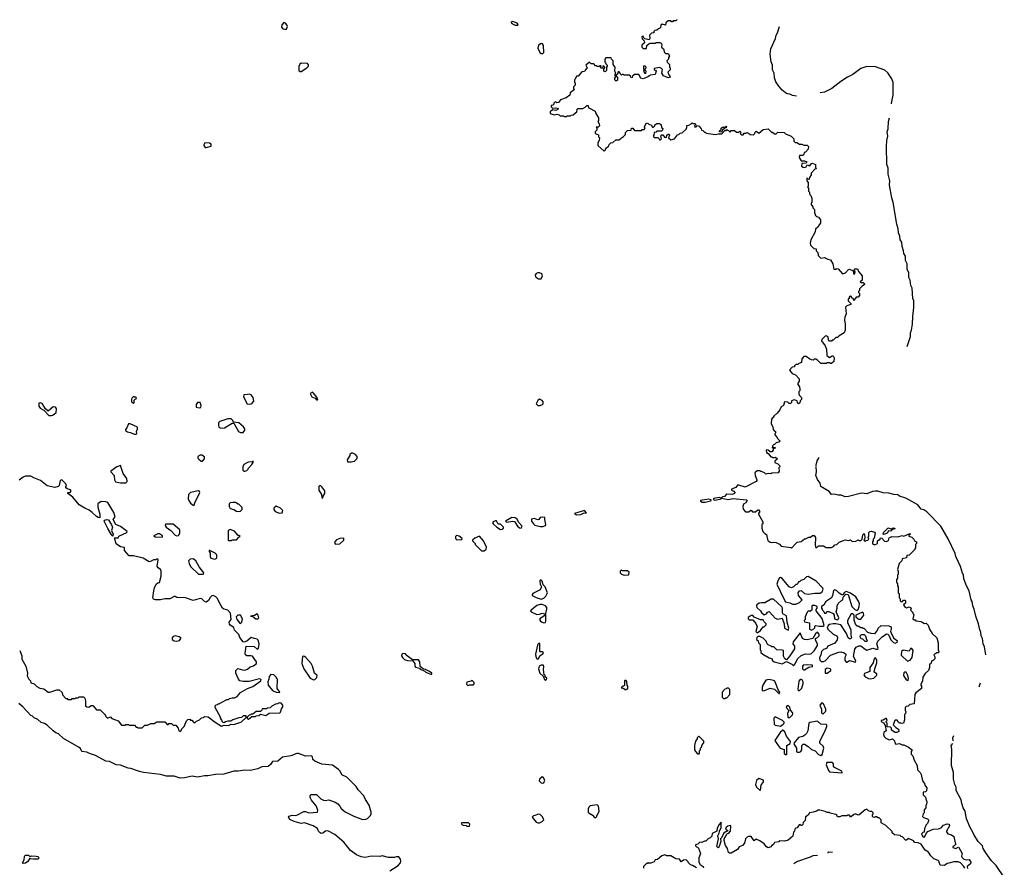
# Model space of a CAD drawing. Extents: x 2472589 to 2662339, y 701009 to 849030.
# Tile 303 of 406: x 2573966 to 2585368, y 785585 to 795403. Entities that reach past the tile are written whole.
import ezdxf

# ---------------------------------------------------------------- set-up
doc = ezdxf.new("R2010")
doc.units = 0

msp = doc.modelspace()

# ---------------------------------------------------------------- linework, layer by layer
at = {"layer": '0CON05XD'}
for points in [[(2577035, 795292), (2577055, 795293), (2577066, 795325), (2577060, 795345), (2577045, 795363), (2577025, 795370), (2577000, 795345), (2576998, 795315), (2577015, 795299), (2577035, 795292)], [(2579705, 795338), (2579735, 795340), (2579738, 795345), (2579725, 795362), (2579695, 795376), (2579675, 795383), (2579652, 795375), (2579665, 795358), (2579705, 795338)], [(2581580, 795405), (2581565, 795390), (2581535, 795390), (2581525, 795380), (2581515, 795380), (2581505, 795390), (2581475, 795390), (2581450, 795365), (2581445, 795340), (2581405, 795350), (2581392, 795338), (2581387, 795313), (2581375, 795300), (2581362, 795298), (2581345, 795280), (2581322, 795278), (2581310, 795265), (2581308, 795252), (2581282, 795248), (2581260, 795225), (2581262, 795185), (2581255, 795170), (2581205, 795180), (2581192, 795192), (2581188, 795208), (2581175, 795210), (2581170, 795205), (2581173, 795183), (2581198, 795158), (2581200, 795135), (2581172, 795108), (2581170, 795085), (2581185, 795070), (2581225, 795070), (2581230, 795105), (2581250, 795125), (2581268, 795132), (2581325, 795130), (2581335, 795138), (2581378, 795138), (2581395, 795130), (2581402, 795115), (2581398, 795085), (2581422, 795065), (2581433, 795023), (2581445, 795010), (2581475, 795010), (2581490, 794985), (2581480, 794965), (2581480, 794945), (2581460, 794925), (2581462, 794912), (2581490, 794885), (2581490, 794855), (2581500, 794845), (2581498, 794822), (2581472, 794795), (2581483, 794763), (2581500, 794745), (2581490, 794735), (2581475, 794730), (2581422, 794752), (2581402, 794785), (2581410, 794825), (2581398, 794838), (2581375, 794848), (2581312, 794838), (2581312, 794822), (2581328, 794818), (2581338, 794805), (2581325, 794770), (2581265, 794760), (2581255, 794750), (2581245, 794750), (2581238, 794742), (2581185, 794718), (2581160, 794725), (2581135, 794768), (2581085, 794770), (2581062, 794748), (2581058, 794732), (2581045, 794730), (2581038, 794748), (2581025, 794760), (2580965, 794760), (2580955, 794770), (2580945, 794770), (2580935, 794760), (2580922, 794772), (2580920, 794785), (2580908, 794798), (2580895, 794800), (2580888, 794772), (2580870, 794755), (2580890, 794735), (2580887, 794703), (2580875, 794692), (2580858, 794705), (2580858, 794725), (2580870, 794745), (2580860, 794755), (2580860, 794775), (2580870, 794785), (2580858, 794808), (2580860, 794855), (2580840, 794885), (2580840, 794925), (2580820, 794945), (2580815, 794960), (2580755, 794960), (2580740, 794945), (2580740, 794915), (2580750, 794905), (2580752, 794892), (2580770, 794875), (2580770, 794865), (2580760, 794855), (2580760, 794815), (2580745, 794800), (2580730, 794805), (2580730, 794835), (2580740, 794845), (2580740, 794855), (2580728, 794868), (2580720, 794865), (2580718, 794842), (2580695, 794840), (2580690, 794855), (2580698, 794868), (2580685, 794870), (2580675, 794860), (2580655, 794860), (2580645, 794870), (2580635, 794870), (2580615, 794890), (2580585, 794890), (2580565, 794910), (2580523, 794877), (2580538, 794845), (2580515, 794820), (2580508, 794802), (2580475, 794800), (2580435, 794750), (2580412, 794748), (2580400, 794715), (2580390, 794705), (2580390, 794685), (2580400, 794665), (2580400, 794645), (2580380, 794625), (2580380, 794605), (2580390, 794595), (2580340, 794555), (2580335, 794530), (2580295, 794498), (2580230, 794475), (2580205, 794442), (2580185, 794440), (2580178, 794448), (2580165, 794450), (2580152, 794438), (2580150, 794425), (2580138, 794412), (2580122, 794408), (2580120, 794395), (2580135, 794380), (2580175, 794384), (2580200, 794375), (2580200, 794365), (2580175, 794352), (2580135, 794360), (2580110, 794335), (2580110, 794315), (2580122, 794312), (2580155, 794302), (2580185, 794310), (2580215, 794300), (2580225, 794290), (2580265, 794290), (2580275, 794280), (2580297, 794283), (2580305, 794290), (2580345, 794290), (2580353, 794297), (2580375, 794300), (2580405, 794330), (2580418, 794332), (2580420, 794365), (2580430, 794375), (2580487, 794373), (2580515, 794390), (2580532, 794408), (2580548, 794408), (2580552, 794382), (2580565, 794380), (2580630, 794345), (2580633, 794323), (2580670, 794265), (2580670, 794235), (2580662, 794225), (2580677, 794197), (2580680, 794175), (2580665, 794160), (2580642, 794158), (2580650, 794145), (2580650, 794125), (2580630, 794105), (2580630, 794085), (2580668, 794068), (2580670, 794045), (2580680, 794035), (2580677, 794003), (2580660, 793975), (2580660, 793945), (2580735, 793882), (2580750, 793895), (2580750, 793905), (2580762, 793918), (2580788, 793942), (2580792, 793958), (2580812, 793978), (2580835, 793980), (2580868, 794012), (2580905, 794010), (2580925, 794022), (2580934, 794036), (2580959, 794051), (2580980, 794075), (2580980, 794095), (2580992, 794108), (2581005, 794118), (2581048, 794122), (2581052, 794148), (2581068, 794148), (2581085, 794120), (2581165, 794120), (2581175, 794130), (2581198, 794132), (2581210, 794145), (2581200, 794155), (2581200, 794165), (2581225, 794208), (2581245, 794202), (2581255, 794190), (2581280, 794185), (2581295, 794160), (2581305, 794160), (2581320, 794175), (2581320, 794185), (2581345, 794200), (2581375, 794200), (2581385, 794190), (2581395, 794190), (2581400, 794155), (2581412, 794142), (2581410, 794125), (2581397, 794113), (2581345, 794110), (2581335, 794100), (2581312, 794098), (2581310, 794065), (2581300, 794055), (2581315, 794040), (2581357, 794037), (2581370, 794025), (2581375, 794010), (2581385, 794010), (2581400, 794025), (2581392, 794055), (2581402, 794068), (2581415, 794070), (2581432, 794042), (2581455, 794040), (2581460, 794065), (2581475, 794078), (2581486, 794076), (2581490, 794065), (2581480, 794035), (2581505, 794010), (2581547, 794023), (2581585, 794070), (2581600, 794075), (2581615, 794090), (2581637, 794093), (2581682, 794135), (2581692, 794155), (2581692, 794178), (2581715, 794180), (2581742, 794198)], [(2582961, 794517), (2582915, 794524), (2582885, 794541), (2582854, 794544), (2582835, 794555), (2582795, 794588), (2582755, 794634), (2582723, 794685), (2582705, 794730), (2582701, 794785), (2582684, 794824), (2582682, 794875), (2582668, 794915), (2582658, 795005), (2582664, 795065), (2582717, 795185), (2582726, 795225), (2582740, 795250), (2582765, 795325)], [(2580025, 795010), (2580034, 795025), (2580031, 795105), (2580022, 795122), (2580005, 795126), (2579973, 795107), (2579968, 795075), (2579991, 795025), (2580005, 795011), (2580025, 795010)], [(2577213, 794803), (2577225, 794803), (2577290, 794845), (2577310, 794865), (2577312, 794882), (2577300, 794895), (2577225, 794898), (2577212, 794888), (2577198, 794862), (2577198, 794815), (2577213, 794803)], [(2581215, 794780), (2581220, 794805), (2581210, 794815), (2581210, 794835), (2581220, 794845), (2581220, 794855), (2581205, 794870), (2581190, 794865), (2581190, 794835), (2581200, 794825), (2581190, 794815), (2581200, 794785), (2581215, 794780)], [(2584063, 794427), (2584064, 794455), (2584082, 794528), (2584081, 794675), (2584067, 794717), (2584018, 794788), (2583985, 794817), (2583877, 794857), (2583775, 794862), (2583705, 794839), (2583615, 794767), (2583551, 794739), (2583475, 794689), (2583369, 794605), (2583285, 794564), (2583237, 794554)], [(2584241, 791619), (2584281, 791735), (2584282, 791775), (2584294, 791805), (2584306, 791875), (2584308, 791965), (2584321, 792069), (2584321, 792145), (2584309, 792175), (2584300, 792295), (2584286, 792325), (2584276, 792386), (2584263, 792415), (2584261, 792471), (2584244, 792515), (2584241, 792575), (2584222, 792615), (2584222, 792665), (2584204, 792695), (2584201, 792725), (2584185, 792775), (2584181, 792825), (2584163, 792855), (2584159, 792895), (2584144, 792934), (2584140, 792980), (2584124, 793035), (2584081, 793285), (2584065, 793339), (2584039, 793485), (2584042, 793535), (2584024, 793615), (2584022, 793685), (2584006, 793725), (2584002, 793935), (2584007, 794003), (2584018, 794055), (2584013, 794105), (2584022, 794138), (2584026, 794225), (2584037, 794266)], [(2581742, 794198), (2581755, 794208), (2581765, 794200), (2581785, 794200), (2581790, 794195), (2581790, 794185), (2581780, 794175), (2581785, 794160), (2581798, 794162), (2581812, 794178), (2581835, 794168), (2581858, 794138), (2581862, 794122), (2581875, 794120), (2581895, 794100), (2581905, 794100), (2581915, 794090), (2582025, 794072), (2582055, 794080), (2582095, 794080), (2582132, 794118), (2582145, 794120), (2582155, 794130), (2582162, 794122), (2582175, 794120), (2582195, 794100), (2582205, 794120), (2582245, 794120), (2582265, 794100), (2582295, 794100), (2582305, 794110), (2582320, 794095), (2582310, 794085), (2582325, 794070), (2582345, 794070), (2582355, 794090), (2582375, 794090), (2582385, 794098), (2582405, 794090), (2582423, 794073), (2582465, 794070), (2582477, 794083), (2582481, 794099), (2582495, 794110), (2582525, 794090), (2582575, 794130), (2582635, 794138), (2582672, 794102), (2582685, 794100), (2582705, 794080), (2582725, 794080), (2582745, 794100), (2582817, 794097), (2582835, 794080), (2582900, 794055), (2582930, 794025), (2582930, 793995), (2582945, 793980), (2582965, 793980), (2582995, 793960), (2583025, 793960), (2583045, 793950), (2583085, 793950), (2583100, 793935), (2583098, 793902), (2583065, 793870), (2583050, 793865), (2583047, 793843), (2583035, 793830), (2582995, 793830), (2582992, 793805), (2583015, 793770), (2583055, 793770), (2583080, 793755), (2583075, 793740), (2583022, 793738), (2583020, 793705), (2583040, 793695), (2583055, 793692), (2583075, 793700), (2583085, 793720), (2583115, 793710), (2583134, 793736), (2583145, 793740), (2583180, 793725), (2583180, 793695), (2583188, 793675), (2583175, 793670), (2583133, 793627), (2583132, 793608), (2583110, 793575), (2583108, 793552), (2583082, 793568), (2583080, 793535), (2583098, 793518), (2583098, 793472), (2583090, 793465), (2583100, 793455), (2583100, 793415), (2583110, 793405), (2583113, 793383), (2583127, 793367), (2583140, 793335), (2583140, 793285), (2583133, 793277), (2583133, 793263), (2583150, 793235), (2583150, 793225), (2583170, 793205), (2583168, 793168), (2583180, 793135), (2583193, 793123), (2583218, 793115), (2583238, 793085), (2583238, 793045), (2583222, 793025), (2583209, 793001), (2583183, 792977), (2583178, 792945), (2583128, 792852), (2583118, 792815), (2583123, 792793), (2583147, 792767), (2583163, 792753), (2583188, 792748), (2583190, 792725), (2583210, 792705), (2583212, 792672), (2583245, 792640), (2583285, 792648), (2583325, 792628), (2583355, 792622), (2583382, 792575), (2583392, 792512), (2583415, 792510), (2583425, 792520), (2583445, 792518), (2583495, 792460), (2583528, 792472), (2583565, 792510), (2583575, 792512), (2583608, 792498), (2583620, 792485), (2583620, 792460), (2583635, 792460), (2583640, 792485), (2583630, 792495), (2583632, 792518), (2583668, 792518), (2583680, 792485), (2583720, 792435), (2583720, 792385), (2583700, 792365), (2583705, 792360), (2583735, 792360), (2583750, 792345), (2583750, 792335), (2583722, 792318), (2583690, 792285), (2583690, 792265), (2583680, 792255), (2583680, 792245), (2583692, 792232), (2583692, 792208), (2583675, 792190), (2583652, 792188), (2583625, 792150), (2583620, 792165), (2583600, 792185), (2583598, 792198), (2583585, 792200), (2583572, 792188), (2583570, 792175), (2583560, 792165), (2583560, 792145), (2583590, 792115), (2583590, 792105), (2583545, 792090), (2583530, 792075), (2583537, 791997), (2583521, 791959), (2583516, 791925), (2583526, 791875), (2583526, 791805), (2583513, 791777), (2583455, 791740), (2583435, 791720), (2583415, 791720), (2583385, 791690), (2583375, 791690), (2583365, 791680), (2583345, 791680), (2583333, 791693), (2583328, 791728), (2583305, 791740), (2583292, 791738), (2583253, 791697), (2583252, 791685), (2583292, 791625), (2583307, 791585), (2583312, 791512), (2583345, 791492), (2583375, 791510), (2583385, 791508), (2583398, 791485), (2583392, 791445), (2583365, 791420), (2583355, 791420), (2583345, 791430), (2583315, 791430), (2583305, 791420), (2583245, 791422), (2583205, 791460), (2583185, 791470), (2583165, 791470), (2583155, 791460), (2583135, 791462), (2583115, 791470), (2583075, 791502), (2583045, 791500), (2583024, 791476), (2583018, 791432), (2582988, 791422), (2582975, 791410), (2582952, 791408), (2582940, 791395), (2582938, 791382), (2582912, 791378), (2582880, 791345), (2582912, 791305), (2582949, 791289), (2582992, 791242), (2582992, 791218), (2582972, 791185), (2582995, 791150), (2583000, 791125), (2582998, 791105), (2582988, 791092), (2582988, 791068), (2582995, 791050), (2583020, 791025), (2583020, 791005), (2583002, 790988), (2582998, 790965), (2582985, 790952), (2582972, 790965), (2582968, 790988), (2582935, 790998), (2582902, 790988), (2582902, 790968), (2582892, 790958), (2582878, 790958), (2582862, 790972), (2582823, 790977), (2582810, 790935), (2582785, 790920), (2582770, 790885), (2582736, 790844), (2582702, 790815), (2582673, 790775), (2582668, 790725), (2582688, 790685), (2582690, 790655), (2582702, 790642), (2582720, 790635), (2582720, 790615), (2582710, 790605), (2582710, 790595), (2582738, 790565), (2582742, 790552), (2582770, 790525), (2582765, 790512), (2582725, 790500), (2582708, 790482), (2582695, 790480), (2582682, 790468), (2582680, 790445), (2582685, 790440), (2582695, 790450), (2582720, 790445), (2582702, 790438), (2582692, 790428), (2582692, 790415), (2582675, 790398), (2582658, 790398), (2582635, 790418), (2582615, 790420), (2582610, 790415), (2582615, 790390), (2582635, 790380), (2582665, 790340), (2582675, 790340), (2582685, 790330), (2582705, 790330), (2582717, 790337), (2582740, 790315), (2582712, 790288), (2582710, 790275), (2582745, 790260), (2582765, 790240), (2582770, 790225), (2582758, 790212), (2582760, 790175), (2582750, 790155), (2582675, 790150), (2582665, 790142), (2582635, 790148), (2582605, 790140), (2582590, 790155), (2582565, 790167), (2582548, 790168), (2582535, 790178), (2582505, 790178), (2582480, 790155), (2582482, 790125), (2582503, 790075), (2582503, 790065), (2582493, 790055), (2582365, 789990), (2582295, 790012), (2582278, 790012), (2582260, 789985), (2582210, 789965), (2582210, 789955), (2582235, 789942), (2582248, 789925), (2582243, 789915), (2582215, 789902), (2582152, 789908), (2582128, 789882), (2582104, 789876), (2582090, 789860), (2582175, 789846), (2582225, 789858), (2582382, 789842), (2582390, 789835), (2582373, 789807), (2582348, 789792), (2582340, 789765), (2582343, 789733), (2582371, 789701), (2582407, 789703), (2582435, 789720), (2582453, 789703), (2582485, 789702), (2582513, 789727), (2582520, 789725), (2582538, 789705), (2582520, 789685), (2582520, 789675), (2582572, 789585), (2582570, 789565), (2582560, 789555), (2582560, 789515), (2582570, 789475), (2582595, 789450), (2582615, 789440), (2582624, 789384), (2582635, 789367), (2582655, 789353), (2582675, 789348), (2582695, 789352), (2582725, 789348), (2582765, 789328), (2582783, 789303), (2582895, 789290), (2582905, 789280), (2582953, 789337), (2582968, 789352), (2583015, 789360), (2583055, 789388), (2583065, 789388), (2583105, 789410), (2583125, 789410), (2583145, 789428), (2583165, 789430), (2583182, 789405), (2583178, 789315), (2583185, 789290), (2583195, 789288), (2583215, 789308), (2583275, 789310), (2583305, 789290), (2583365, 789288), (2583389, 789301), (2583405, 789320), (2583430, 789325), (2583455, 789350), (2583505, 789372), (2583525, 789377), (2583565, 789372), (2583585, 789380), (2583605, 789360), (2583647, 789363), (2583675, 789380), (2583685, 789370), (2583705, 789372), (2583720, 789385), (2583730, 789435), (2583745, 789450), (2583750, 789445), (2583752, 789405), (2583750, 789385), (2583740, 789375), (2583755, 789360), (2583768, 789372), (2583787, 789373), (2583800, 789385), (2583792, 789405), (2583800, 789425), (2583798, 789462), (2583810, 789475), (2583825, 789478), (2583865, 789468), (2583872, 789455), (2583862, 789398), (2583850, 789385), (2583850, 789365), (2583840, 789355), (2583842, 789332), (2583865, 789320), (2583900, 789335), (2583900, 789365), (2583915, 789380), (2583925, 789380), (2583935, 789400), (2583948, 789398), (2583982, 789362), (2584005, 789358), (2584025, 789370), (2584035, 789400), (2584064, 789416), (2584135, 789412), (2584185, 789428), (2584205, 789422), (2584275, 789450), (2584280, 789445), (2584262, 789428), (2584262, 789422), (2584295, 789410), (2584320, 789385), (2584332, 789362), (2584350, 789355), (2584350, 789335), (2584340, 789325), (2584340, 789285), (2584330, 789275), (2584328, 789262), (2584265, 789200), (2584240, 789195), (2584235, 789170), (2584185, 789160), (2584180, 789135), (2584150, 789105), (2584130, 789035), (2584138, 789015), (2584138, 788985), (2584130, 788965), (2584130, 788935), (2584120, 788915), (2584120, 788885)], [(2582095, 794100), (2582070, 794105), (2582070, 794115), (2582088, 794132), (2582090, 794145), (2582105, 794160), (2582135, 794160), (2582145, 794170), (2582150, 794165), (2582148, 794152), (2582132, 794148), (2582102, 794118), (2582095, 794100)], [(2576125, 793923), (2576185, 793940), (2576185, 793960), (2576163, 793973), (2576110, 793975), (2576098, 793955), (2576100, 793945), (2576114, 793924), (2576125, 793923)], [(2580005, 792402), (2580019, 792435), (2580011, 792461), (2579985, 792472), (2579965, 792471), (2579948, 792462), (2579937, 792445), (2579940, 792425), (2579975, 792403), (2580005, 792402)], [(2575285, 790960), (2575290, 790965), (2575290, 790995), (2575302, 791008), (2575320, 791015), (2575315, 791030), (2575295, 791030), (2575285, 791040), (2575265, 791020), (2575260, 791005), (2575260, 790975), (2575285, 790960)], [(2576625, 790950), (2576645, 790953), (2576659, 790961), (2576678, 790985), (2576668, 791025), (2576645, 791058), (2576625, 791067), (2576605, 791060), (2576561, 791059), (2576558, 791035), (2576602, 790955), (2576625, 790950)], [(2577415, 791000), (2577420, 791005), (2577410, 791015), (2577410, 791025), (2577369, 791079), (2577355, 791088), (2577330, 791075), (2577350, 791035), (2577388, 791018), (2577405, 791000), (2577415, 791000)], [(2574335, 790818), (2574345, 790822), (2574365, 790832), (2574388, 790855), (2574392, 790892), (2574390, 790905), (2574380, 790915), (2574355, 790920), (2574295, 790870), (2574267, 790897), (2574225, 790958), (2574203, 790967), (2574188, 790962), (2574188, 790925), (2574204, 790904), (2574245, 790880), (2574305, 790820), (2574335, 790818)], [(2576045, 790908), (2576065, 790910), (2576068, 790935), (2576055, 790970), (2576025, 790970), (2576008, 790945), (2576010, 790915), (2576045, 790908)], [(2579995, 790934), (2580020, 790945), (2580026, 790955), (2580026, 790976), (2580015, 790993), (2579985, 791008), (2579965, 790992), (2579948, 790955), (2579966, 790936), (2579995, 790934)], [(2575315, 790602), (2575322, 790608), (2575320, 790635), (2575332, 790665), (2575330, 790685), (2575245, 790722), (2575225, 790720), (2575208, 790675), (2575190, 790655), (2575190, 790645), (2575215, 790628), (2575245, 790623), (2575295, 790603), (2575315, 790602)], [(2576555, 790622), (2576573, 790647), (2576572, 790665), (2576559, 790689), (2576502, 790732), (2576442, 790742), (2576435, 790760), (2576415, 790780), (2576375, 790778), (2576283, 790747), (2576268, 790732), (2576267, 790705), (2576273, 790685), (2576295, 790670), (2576336, 790674), (2576425, 790730), (2576445, 790730), (2576500, 790635), (2576525, 790622), (2576555, 790622)], [(2576068, 790288), (2576085, 790290), (2576108, 790315), (2576105, 790340), (2576075, 790360), (2576055, 790360), (2576030, 790345), (2576030, 790325), (2576041, 790311), (2576068, 790288)], [(2577762, 790282), (2577805, 790282), (2577845, 790290), (2577872, 790315), (2577876, 790334), (2577855, 790367), (2577825, 790382), (2577808, 790382), (2577790, 790365), (2577790, 790355), (2577760, 790305), (2577762, 790282)], [(2575135, 790038), (2575195, 790040), (2575210, 790055), (2575207, 790087), (2575166, 790146), (2575135, 790240), (2575090, 790225), (2575020, 790175), (2575020, 790165), (2575060, 790125), (2575064, 790074), (2575075, 790050), (2575135, 790038)], [(2576562, 790172), (2576575, 790172), (2576595, 790180), (2576610, 790195), (2576615, 790210), (2576655, 790250), (2576670, 790275), (2576668, 790288), (2576655, 790280), (2576613, 790277), (2576561, 790249), (2576550, 790225), (2576550, 790185), (2576562, 790172)], [(2583189, 790236), (2583189, 790245), (2583201, 790295), (2583222, 790330)], [(2585154, 788046), (2585138, 788138), (2585122, 788175), (2585114, 788235), (2585100, 788265), (2585097, 788307), (2585084, 788335), (2585070, 788405), (2585036, 788495), (2585020, 788575), (2585004, 788614), (2584994, 788664), (2584984, 788685), (2584959, 788789), (2584929, 788845), (2584898, 788925), (2584895, 788975), (2584884, 788994), (2584860, 789070), (2584805, 789185), (2584799, 789219), (2584719, 789389), (2584632, 789535), (2584471, 789701), (2584436, 789726), (2584403, 789733), (2584365, 789784), (2584229, 789859), (2584155, 789884), (2584135, 789898), (2584088, 789902), (2584029, 789919), (2583964, 789924), (2583905, 789942), (2583875, 789942), (2583841, 789939), (2583775, 789911), (2583715, 789919), (2583565, 789879), (2583525, 789877), (2583477, 789897), (2583445, 789896), (2583396, 789906), (2583365, 789904), (2583338, 789938), (2583245, 789996), (2583235, 790035), (2583205, 790078), (2583186, 790125), (2583191, 790165), (2583189, 790228)], [(2573966, 788096), (2573991, 788035), (2573992, 787995), (2574039, 787915), (2574057, 787835), (2574054, 787804), (2574073, 787763), (2574090, 787745), (2574095, 787720), (2574135, 787712), (2574165, 787678), (2574201, 787661), (2574245, 787653), (2574295, 787612), (2574317, 787613), (2574395, 787640), (2574425, 787640), (2574458, 787608), (2574462, 787582), (2574502, 787542), (2574515, 787540), (2574525, 787530), (2574565, 787530), (2574575, 787540), (2574605, 787540), (2574615, 787550), (2574645, 787550), (2574655, 787560), (2574705, 787560), (2574720, 787545), (2574728, 787515), (2574730, 787455), (2574742, 787442), (2574765, 787440), (2574795, 787460), (2574815, 787460), (2574855, 787410), (2574898, 787408), (2574948, 787358), (2574960, 787345), (2574960, 787335), (2574982, 787312), (2575017, 787327), (2575035, 787310), (2575105, 787280), (2575145, 787230), (2575185, 787230), (2575195, 787240), (2575225, 787240), (2575235, 787230), (2575295, 787230), (2575315, 787210), (2575325, 787210), (2575335, 787200), (2575385, 787200), (2575415, 787230), (2575445, 787230), (2575485, 787250), (2575525, 787250), (2575555, 787270), (2575645, 787270), (2575675, 787240), (2575685, 787240), (2575695, 787250), (2575725, 787250), (2575745, 787230), (2575775, 787230), (2575800, 787195), (2575810, 787165), (2575825, 787160), (2575840, 787175), (2575840, 787185), (2575870, 787215), (2575898, 787282), (2575912, 787298), (2575935, 787300), (2575945, 787290), (2575958, 787288), (2575982, 787262), (2575995, 787260), (2576012, 787278), (2576048, 787292), (2576072, 787318), (2576095, 787320), (2576105, 787330), (2576147, 787327), (2576230, 787265), (2576305, 787220), (2576335, 787230), (2576385, 787228), (2576415, 787242), (2576445, 787238), (2576516, 787264), (2576535, 787272), (2576588, 787322), (2576588, 787338), (2576555, 787340), (2576535, 787320), (2576505, 787318), (2576435, 787292), (2576412, 787278), (2576375, 787278), (2576348, 787272), (2576335, 787260), (2576322, 787262), (2576310, 787275), (2576310, 787285), (2576300, 787295), (2576300, 787305), (2576290, 787315), (2576290, 787325), (2576230, 787435), (2576230, 787455), (2576242, 787468), (2576255, 787470), (2576262, 787478), (2576275, 787480), (2576282, 787488), (2576295, 787490), (2576365, 787530), (2576385, 787530), (2576395, 787540), (2576425, 787548), (2576455, 787548), (2576485, 787562), (2576522, 787608), (2576605, 787657), (2576665, 787681), (2576758, 787745), (2576762, 787762), (2576745, 787770), (2576625, 787739), (2576555, 787739), (2576516, 787746), (2576499, 787765), (2576468, 787835), (2576470, 787865), (2576493, 787887), (2576545, 787871), (2576575, 787870), (2576605, 787879), (2576635, 787906), (2576675, 787918), (2576708, 787945), (2576710, 787965), (2576661, 788031), (2576644, 788036), (2576595, 788034), (2576580, 788045), (2576577, 788065), (2576590, 788145), (2576682, 788142), (2576715, 788110), (2576730, 788125), (2576736, 788144), (2576740, 788175), (2576729, 788215), (2576715, 788227), (2576686, 788236), (2576645, 788248), (2576597, 788203), (2576565, 788192), (2576555, 788198), (2576515, 788248), (2576502, 788282), (2576455, 788331), (2576444, 788364), (2576405, 788389), (2576395, 788403), (2576393, 788425), (2576414, 788456), (2576408, 788528), (2576375, 788563), (2576332, 788575), (2576315, 788586), (2576275, 788657), (2576258, 788699), (2576239, 788719), (2576205, 788732), (2576190, 788730), (2576171, 788709), (2576154, 788675), (2576125, 788658), (2576105, 788665), (2576075, 788693), (2576055, 788698), (2575975, 788677), (2575885, 788705), (2575785, 788712), (2575765, 788720), (2575755, 788720), (2575706, 788694), (2575645, 788695), (2575595, 788685), (2575538, 788682), (2575515, 788692), (2575508, 788705), (2575518, 788788), (2575526, 788824), (2575547, 788863), (2575565, 788880), (2575587, 788883), (2575604, 788956), (2575606, 789016), (2575596, 789036), (2575569, 789055), (2575559, 789075), (2575570, 789145), (2575555, 789160), (2575542, 789148), (2575515, 789147), (2575490, 789130), (2575465, 789125), (2575395, 789164), (2575285, 789191), (2575235, 789191), (2575180, 789255), (2575180, 789290), (2575135, 789296), (2575085, 789331), (2575065, 789400), (2575105, 789400), (2575115, 789420), (2575207, 789463), (2575210, 789475), (2575135, 789532), (2575080, 789555), (2575050, 789615), (2575072, 789645), (2575057, 789695), (2574985, 789812), (2574965, 789820), (2574909, 789821), (2574872, 789795), (2574872, 789755), (2574896, 789676), (2574895, 789633), (2574875, 789637), (2574855, 789650), (2574804, 789694), (2574772, 789722), (2574720, 789745), (2574654, 789785), (2574581, 789871), (2574522, 789915), (2574522, 789928), (2574552, 789928), (2574562, 789945), (2574555, 789958), (2574515, 789970), (2574502, 789982), (2574500, 789995), (2574508, 790005), (2574502, 790025), (2574455, 790073), (2574434, 790066), (2574422, 790008), (2574412, 789995), (2574375, 789985), (2574285, 790004), (2574206, 790066), (2574130, 790095), (2574095, 790117), (2574035, 790116), (2574007, 790105), (2573960, 790070)], [(2575985, 789780), (2575993, 789807), (2576052, 789925), (2576048, 789938), (2576037, 789947), (2575945, 789928), (2575922, 789905), (2575917, 789855), (2575923, 789833), (2575944, 789804), (2575975, 789780), (2575985, 789780)], [(2577475, 789860), (2577480, 789885), (2577500, 789915), (2577500, 789945), (2577463, 789993), (2577452, 790002), (2577438, 790002), (2577430, 789995), (2577432, 789955), (2577460, 789905), (2577463, 789863), (2577475, 789860)], [(2576495, 789707), (2576525, 789712), (2576542, 789728), (2576542, 789752), (2576505, 789790), (2576495, 789790), (2576465, 789810), (2576435, 789812), (2576403, 789807), (2576393, 789797), (2576392, 789765), (2576405, 789742), (2576445, 789730), (2576475, 789711), (2576495, 789707)], [(2581905, 789814), (2581965, 789830), (2581972, 789835), (2581972, 789842), (2581945, 789848), (2581850, 789835), (2581848, 789825), (2581868, 789815), (2581905, 789814)], [(2582015, 789837), (2582055, 789844), (2582090, 789855), (2582090, 789860), (2582065, 789869), (2582005, 789856), (2581998, 789845), (2582015, 789837)], [(2576975, 789688), (2577005, 789692), (2577012, 789718), (2576988, 789745), (2576935, 789767), (2576910, 789745), (2576908, 789728), (2576925, 789708), (2576975, 789688)], [(2580415, 789669), (2580465, 789670), (2580495, 789687), (2580528, 789692), (2580505, 789718), (2580390, 789685), (2580415, 789669)], [(2575045, 789422), (2575025, 789444), (2574985, 789511), (2574944, 789595), (2574950, 789605), (2574975, 789612), (2574995, 789608), (2575031, 789551), (2575040, 789525), (2575031, 789485), (2575047, 789445), (2575045, 789422)], [(2575785, 789423), (2575805, 789430), (2575820, 789455), (2575820, 789495), (2575745, 789560), (2575655, 789560), (2575650, 789545), (2575662, 789525), (2575716, 789486), (2575765, 789432), (2575785, 789423)], [(2579535, 789498), (2579555, 789500), (2579567, 789513), (2579568, 789525), (2579535, 789558), (2579505, 789560), (2579488, 789598), (2579475, 789600), (2579447, 789585), (2579443, 789575), (2579450, 789565), (2579490, 789525), (2579535, 789498)], [(2579775, 789513), (2579783, 789535), (2579744, 789584), (2579726, 789616), (2579705, 789632), (2579665, 789638), (2579592, 789595), (2579605, 789583), (2579675, 789593), (2579695, 789590), (2579730, 789535), (2579755, 789517), (2579775, 789513)], [(2579995, 789533), (2580025, 789534), (2580053, 789545), (2580059, 789555), (2580047, 789615), (2580048, 789638), (2580025, 789642), (2579995, 789638), (2579977, 789615), (2579965, 789610), (2579925, 789626), (2579894, 789616), (2579894, 789594), (2579914, 789564), (2579930, 789550), (2579995, 789533)], [(2575615, 789410), (2575620, 789415), (2575618, 789425), (2575585, 789449), (2575565, 789448), (2575520, 789425), (2575535, 789412), (2575615, 789410)], [(2576415, 789370), (2576425, 789380), (2576475, 789380), (2576502, 789408), (2576520, 789415), (2576505, 789430), (2576495, 789430), (2576455, 789478), (2576405, 789498), (2576382, 789485), (2576380, 789375), (2576385, 789370), (2576415, 789370)], [(2583965, 789440), (2583970, 789465), (2584018, 789515), (2584025, 789519), (2584055, 789506), (2584065, 789507), (2584081, 789519), (2584099, 789515), (2584098, 789502), (2584073, 789497), (2584055, 789480), (2584025, 789482), (2584010, 789455), (2583985, 789443), (2583965, 789440)], [(2577625, 789328), (2577675, 789330), (2577720, 789375), (2577718, 789398), (2577675, 789392), (2577635, 789377), (2577617, 789355), (2577613, 789343), (2577625, 789328)], [(2579028, 789378), (2579085, 789382), (2579090, 789395), (2579055, 789420), (2579025, 789428), (2579013, 789417), (2579014, 789394), (2579028, 789378)], [(2579345, 789250), (2579368, 789272), (2579370, 789295), (2579338, 789368), (2579289, 789419), (2579235, 789398), (2579210, 789375), (2579210, 789365), (2579240, 789335), (2579240, 789325), (2579315, 789250), (2579345, 789250)], [(2576225, 789154), (2576248, 789165), (2576250, 789195), (2576245, 789210), (2576230, 789225), (2576162, 789258), (2576160, 789245), (2576172, 789222), (2576172, 789185), (2576180, 789165), (2576225, 789154)], [(2576095, 788980), (2576100, 788995), (2576046, 789066), (2576006, 789136), (2575975, 789157), (2575940, 789155), (2575922, 789135), (2575928, 789105), (2575945, 789068), (2576035, 788980), (2576095, 788980)], [(2580965, 788970), (2581015, 788972), (2581020, 788975), (2581022, 789002), (2581005, 789020), (2580945, 789020), (2580932, 789028), (2580920, 789015), (2580920, 788995), (2580935, 788980), (2580965, 788970)], [(2580005, 788692), (2580035, 788702), (2580058, 788725), (2580077, 788765), (2580050, 788835), (2580028, 788858), (2580015, 788900), (2580005, 788910), (2579995, 788910), (2579990, 788905), (2579992, 788865), (2580010, 788835), (2579995, 788800), (2579910, 788755), (2579900, 788745), (2579900, 788735), (2579945, 788710), (2580005, 788692)], [(2582955, 788632), (2582996, 788654), (2583028, 788685), (2582984, 788735), (2582980, 788765), (2582995, 788788), (2583015, 788790), (2583055, 788758), (2583095, 788750), (2583175, 788760), (2583235, 788760), (2583258, 788775), (2583272, 788805), (2583268, 788818), (2583189, 788899), (2583095, 788953), (2583079, 788951), (2583045, 788920), (2583013, 788907), (2582995, 788890), (2582985, 788890), (2582968, 788862), (2582955, 788860), (2582928, 788832), (2582905, 788823), (2582875, 788833), (2582795, 788931), (2582775, 788941), (2582765, 788938), (2582744, 788905), (2582734, 788864), (2582814, 788694), (2582835, 788662), (2582850, 788655), (2582885, 788648), (2582915, 788632), (2582955, 788632)], [(2584120, 788885), (2584130, 788875), (2584130, 788845), (2584140, 788835), (2584140, 788765), (2584150, 788755), (2584150, 788705), (2584160, 788695), (2584162, 788672), (2584175, 788660), (2584190, 788665), (2584202, 788678), (2584215, 788680), (2584222, 788672), (2584222, 788645), (2584202, 788625), (2584212, 788605), (2584235, 788592), (2584265, 788602), (2584282, 788595), (2584288, 788585), (2584283, 788563), (2584308, 788538), (2584310, 788525), (2584320, 788515), (2584310, 788465), (2584325, 788450), (2584335, 788450), (2584345, 788440), (2584405, 788432), (2584445, 788410), (2584462, 788412), (2584485, 788390), (2584503, 788343), (2584532, 788295), (2584588, 788245), (2584603, 788185), (2584602, 788105), (2584610, 788085), (2584605, 788070), (2584585, 788070), (2584553, 788047), (2584562, 788022), (2584562, 787998), (2584545, 787980), (2584530, 787975), (2584518, 787942), (2584502, 787938), (2584502, 787898), (2584490, 787865), (2584451, 787829), (2584423, 787787), (2584419, 787741), (2584400, 787705), (2584400, 787695), (2584410, 787685), (2584410, 787655), (2584342, 787605), (2584332, 787585), (2584325, 787480), (2584275, 787470), (2584255, 787450), (2584233, 787447), (2584220, 787435), (2584220, 787405), (2584228, 787385), (2584222, 787365), (2584213, 787355), (2584212, 787295), (2584200, 787255), (2584175, 787252), (2584165, 787260), (2584153, 787253), (2584142, 787262), (2584140, 787275), (2584128, 787288), (2584105, 787290), (2584100, 787285), (2584080, 787235), (2584110, 787205), (2584142, 787185), (2584145, 787160), (2584125, 787148), (2584105, 787148), (2584062, 787172), (2584060, 787195), (2584048, 787208), (2584012, 787212), (2584010, 787255), (2584000, 787265), (2584000, 787275), (2584010, 787285), (2584005, 787310), (2583995, 787310), (2583965, 787290), (2583940, 787285), (2583940, 787275), (2583970, 787260), (2583988, 787228), (2584000, 787165), (2583972, 787148), (2583970, 787125), (2583975, 787100), (2583995, 787080), (2584035, 787062), (2584072, 787072), (2584095, 787050), (2584100, 787025), (2584113, 787013), (2584155, 787018), (2584184, 787004), (2584205, 787002), (2584260, 786975), (2584300, 786945), (2584290, 786925), (2584290, 786895), (2584310, 786875), (2584322, 786825), (2584358, 786765), (2584362, 786715), (2584393, 786683), (2584405, 786660), (2584422, 786585), (2584443, 786555), (2584448, 786535), (2584472, 786505), (2584465, 786470), (2584455, 786460), (2584430, 786455), (2584430, 786425), (2584457, 786397), (2584458, 786378), (2584472, 786345), (2584467, 786313), (2584460, 786305), (2584460, 786275), (2584438, 786252), (2584440, 786215), (2584430, 786205), (2584420, 786175), (2584433, 786163), (2584478, 786148), (2584490, 786135), (2584490, 786125), (2584478, 786092), (2584460, 786075), (2584460, 786065), (2584442, 786035), (2584438, 785992), (2584425, 785990), (2584412, 785975), (2584410, 785965), (2584420, 785955), (2584420, 785945), (2584437, 785933), (2584448, 785942), (2584462, 785978), (2584482, 785998), (2584545, 786028), (2584605, 786031), (2584635, 786042), (2584665, 786072), (2584705, 786088), (2584730, 786085), (2584732, 786065), (2584700, 786005), (2584700, 785995), (2584715, 785972), (2584755, 785960), (2584785, 785940), (2584798, 785868), (2584808, 785855), (2584788, 785832), (2584770, 785825), (2584770, 785815), (2584805, 785802), (2584833, 785817), (2584843, 785813), (2584878, 785745), (2584872, 785715), (2584879, 785699), (2584899, 785679), (2584927, 785673), (2584960, 785675), (2584980, 785645), (2584976, 785624), (2584938, 785595), (2584942, 785572)], [(2583435, 788453), (2583448, 788462), (2583452, 788475), (2583422, 788545), (2583433, 788585), (2583433, 788615), (2583445, 788640), (2583485, 788680), (2583498, 788682), (2583500, 788715), (2583532, 788748), (2583558, 788745), (2583602, 788605), (2583635, 788570), (2583665, 788560), (2583675, 788570), (2583688, 788605), (2583690, 788635), (2583685, 788660), (2583649, 788719), (2583585, 788762), (2583535, 788780), (2583510, 788765), (2583510, 788755), (2583498, 788742), (2583485, 788740), (2583455, 788760), (2583429, 788789), (2583405, 788800), (2583388, 788792), (2583380, 788735), (2583368, 788705), (2583299, 788661), (2583282, 788625), (2583250, 788605), (2583250, 788585), (2583260, 788575), (2583262, 788562), (2583278, 788548), (2583285, 788530), (2583305, 788530), (2583312, 788548), (2583335, 788550), (2583386, 788526), (2583398, 788505), (2583400, 788465), (2583435, 788453)], [(2582865, 788330), (2582872, 788355), (2582852, 788425), (2582847, 788497), (2582803, 788523), (2582798, 788535), (2582800, 788585), (2582793, 788603), (2582695, 788690), (2582668, 788692), (2582595, 788648), (2582555, 788650), (2582530, 788645), (2582502, 788625), (2582498, 788615), (2582502, 788595), (2582546, 788556), (2582557, 788537), (2582585, 788510), (2582615, 788520), (2582625, 788540), (2582645, 788548), (2582715, 788470), (2582745, 788458), (2582795, 788470), (2582818, 788405), (2582822, 788355), (2582865, 788330)], [(2580035, 788418), (2580055, 788420), (2580060, 788435), (2580060, 788525), (2580070, 788575), (2580070, 788595), (2580055, 788612), (2580015, 788630), (2579995, 788630), (2579954, 788616), (2579888, 788565), (2579882, 788555), (2579890, 788545), (2579955, 788514), (2579985, 788516), (2580015, 788528), (2580043, 788523), (2580050, 788515), (2580048, 788502), (2579995, 788467), (2579987, 788455), (2579996, 788436), (2580015, 788423), (2580035, 788418)], [(2583135, 788332), (2583163, 788347), (2583172, 788358), (2583173, 788377), (2583183, 788387), (2583225, 788378), (2583272, 788378), (2583280, 788385), (2583257, 788467), (2583188, 788555), (2583188, 788572), (2583200, 788585), (2583200, 788605), (2583175, 788618), (2583144, 788616), (2583138, 788605), (2583140, 788565), (2583115, 788550), (2583105, 788560), (2583085, 788540), (2583063, 788487), (2583060, 788455), (2583050, 788445), (2583055, 788430), (2583110, 788415), (2583113, 788343), (2583135, 788332)], [(2583685, 788458), (2583705, 788460), (2583740, 788505), (2583737, 788527), (2583725, 788540), (2583650, 788505), (2583650, 788485), (2583674, 788464), (2583685, 788458)], [(2576525, 788410), (2576540, 788425), (2576548, 788465), (2576525, 788507), (2576494, 788506), (2576473, 788487), (2576480, 788455), (2576505, 788430), (2576510, 788415), (2576525, 788410)], [(2576725, 788462), (2576736, 788476), (2576727, 788507), (2576715, 788520), (2576687, 788503), (2576640, 788495), (2576665, 788490), (2576700, 788465), (2576725, 788462)], [(2582505, 788300), (2582543, 788327), (2582575, 788370), (2582585, 788370), (2582598, 788382), (2582610, 788395), (2582610, 788405), (2582587, 788427), (2582575, 788450), (2582543, 788453), (2582473, 788483), (2582455, 788500), (2582435, 788500), (2582402, 788478), (2582400, 788465), (2582415, 788450), (2582455, 788450), (2582490, 788410), (2582506, 788375), (2582492, 788315), (2582505, 788300)], [(2583645, 787960), (2583650, 787975), (2583620, 788025), (2583637, 788113), (2583654, 788136), (2583685, 788152), (2583705, 788150), (2583755, 788110), (2583775, 788102), (2583845, 788122), (2583885, 788110), (2583905, 788110), (2583908, 788125), (2583892, 788175), (2583902, 788205), (2583952, 788255), (2584005, 788288), (2584017, 788287), (2584030, 788275), (2584055, 788220), (2584085, 788190), (2584105, 788182), (2584128, 788192), (2584130, 788205), (2584090, 788235), (2584090, 788245), (2584060, 788295), (2584052, 788315), (2584062, 788348), (2584060, 788365), (2584035, 788379), (2583938, 788382), (2583905, 788350), (2583900, 788335), (2583865, 788290), (2583825, 788292), (2583786, 788306), (2583745, 788350), (2583735, 788350), (2583725, 788360), (2583705, 788360), (2583675, 788380), (2583665, 788380), (2583643, 788403), (2583628, 788448), (2583630, 788505), (2583615, 788520), (2583595, 788520), (2583550, 788445), (2583550, 788415), (2583560, 788405), (2583590, 788335), (2583590, 788275), (2583597, 788245), (2583587, 788233), (2583575, 788232), (2583558, 788245), (2583542, 788295), (2583475, 788392), (2583415, 788406), (2583386, 788406), (2583345, 788398), (2583329, 788385), (2583318, 788355), (2583324, 788344), (2583384, 788284), (2583428, 788265), (2583437, 788247), (2583431, 788219), (2583405, 788180), (2583325, 788147), (2583309, 788121), (2583273, 788107), (2583250, 788085), (2583242, 788045), (2583227, 788013), (2583230, 787985), (2583248, 787968), (2583275, 787968), (2583295, 787978), (2583355, 788042), (2583451, 788079), (2583475, 788080), (2583515, 788068), (2583532, 788052), (2583532, 788038), (2583520, 788015), (2583520, 787985), (2583535, 787960), (2583545, 787960), (2583575, 787980), (2583645, 787960)], [(2582925, 787920), (2582947, 787943), (2582971, 787999), (2583015, 788040), (2583065, 788058), (2583115, 788052), (2583135, 788062), (2583165, 788092), (2583204, 788155), (2583203, 788175), (2583182, 788215), (2583180, 788235), (2583205, 788248), (2583222, 788265), (2583222, 788285), (2583205, 788310), (2583182, 788288), (2583150, 788235), (2583085, 788220), (2583055, 788223), (2583032, 788235), (2583005, 788300), (2582922, 788195), (2582920, 788175), (2582940, 788145), (2582938, 788115), (2582886, 788034), (2582845, 787990), (2582825, 787998), (2582810, 788030), (2582810, 788095), (2582795, 788102), (2582733, 788103), (2582698, 788138), (2582675, 788140), (2582668, 788148), (2582632, 788162), (2582620, 788175), (2582610, 788205), (2582575, 788238), (2582535, 788260), (2582515, 788260), (2582502, 788248), (2582500, 788225), (2582518, 788208), (2582520, 788185), (2582540, 788165), (2582540, 788105), (2582550, 788095), (2582550, 788075), (2582570, 788055), (2582645, 788010), (2582678, 787998), (2582680, 787985), (2582704, 787964), (2582795, 787942), (2582845, 787970), (2582907, 787937), (2582925, 787920)], [(2575785, 788206), (2575815, 788214), (2575833, 788235), (2575833, 788243), (2575812, 788255), (2575765, 788266), (2575745, 788260), (2575730, 788245), (2575732, 788225), (2575755, 788210), (2575785, 788206)], [(2579975, 788000), (2579990, 788035), (2580030, 788065), (2580025, 788080), (2579995, 788080), (2579990, 788085), (2579990, 788175), (2579985, 788180), (2579970, 788175), (2579963, 788157), (2579938, 788055), (2579942, 788025), (2579955, 788000), (2579975, 788000)], [(2583775, 788200), (2583755, 788200), (2583728, 788228), (2583715, 788230), (2583702, 788242), (2583700, 788265), (2583715, 788280), (2583745, 788280), (2583760, 788265), (2583770, 788225), (2583780, 788215), (2583775, 788200)], [(2584245, 787972), (2584276, 787984), (2584300, 788015), (2584312, 788095), (2584295, 788118), (2584282, 788118), (2584265, 788090), (2584195, 788099), (2584176, 788084), (2584174, 788044), (2584245, 787972)], [(2577368, 787758), (2577385, 787760), (2577407, 787783), (2577410, 787805), (2577380, 787835), (2577358, 787915), (2577342, 787945), (2577278, 788015), (2577255, 788030), (2577242, 788028), (2577232, 787945), (2577258, 787885), (2577330, 787775), (2577368, 787758)], [(2578735, 787820), (2578740, 787825), (2578738, 787835), (2578710, 787855), (2578665, 787878), (2578642, 787882), (2578602, 787912), (2578598, 787965), (2578585, 787990), (2578515, 787990), (2578454, 788034), (2578435, 788058), (2578405, 788062), (2578390, 788055), (2578388, 788035), (2578398, 788015), (2578424, 787994), (2578455, 787982), (2578518, 787978), (2578540, 787945), (2578540, 787915), (2578550, 787905), (2578595, 787890), (2578605, 787880), (2578658, 787858), (2578670, 787845), (2578695, 787832), (2578735, 787820)], [(2583815, 787767), (2583855, 787774), (2583888, 787805), (2583890, 787815), (2583890, 787825), (2583862, 787845), (2583868, 787885), (2583892, 787955), (2583892, 787985), (2583875, 788010), (2583860, 788005), (2583848, 787955), (2583812, 787898), (2583810, 787855), (2583750, 787830), (2583742, 787815), (2583755, 787792), (2583795, 787771), (2583815, 787767)], [(2580055, 787750), (2580068, 787762), (2580070, 787775), (2580052, 787792), (2580050, 787805), (2580040, 787815), (2580032, 787875), (2580037, 787907), (2580030, 787925), (2580005, 787928), (2579980, 787915), (2579973, 787883), (2579990, 787835), (2580028, 787798), (2580042, 787762), (2580055, 787750)], [(2583055, 787872), (2583105, 787902), (2583148, 787912), (2583148, 787928), (2583085, 787932), (2583040, 787925), (2583032, 787915), (2583032, 787885), (2583043, 787873), (2583055, 787872)], [(2583315, 787832), (2583358, 787865), (2583360, 787875), (2583350, 787885), (2583315, 787890), (2583292, 787875), (2583293, 787833), (2583315, 787832)], [(2584255, 787750), (2584257, 787775), (2584248, 787815), (2584230, 787845), (2584213, 787847), (2584203, 787837), (2584200, 787805), (2584232, 787755), (2584255, 787750)], [(2576975, 787610), (2576980, 787615), (2576948, 787655), (2576950, 787765), (2576940, 787775), (2576940, 787785), (2576910, 787815), (2576875, 787820), (2576854, 787796), (2576852, 787765), (2576840, 787735), (2576842, 787695), (2576892, 787632), (2576935, 787613), (2576975, 787610)], [(2579155, 787692), (2579175, 787700), (2579215, 787700), (2579228, 787712), (2579230, 787725), (2579205, 787750), (2579195, 787740), (2579145, 787730), (2579140, 787705), (2579155, 787692)], [(2580985, 787640), (2580992, 787648), (2581008, 787652), (2581010, 787685), (2581000, 787695), (2580998, 787738), (2580988, 787748), (2580975, 787750), (2580970, 787745), (2580968, 787692), (2580958, 787682), (2580942, 787678), (2580930, 787665), (2580955, 787660), (2580985, 787640)], [(2582765, 787600), (2582770, 787615), (2582752, 787632), (2582710, 787740), (2582695, 787749), (2582645, 787759), (2582605, 787752), (2582573, 787695), (2582564, 787666), (2582562, 787632), (2582582, 787628), (2582655, 787662), (2582707, 787647), (2582755, 787600), (2582765, 787600)], [(2582982, 787632), (2582995, 787632), (2583025, 787660), (2583038, 787715), (2583038, 787735), (2583026, 787756), (2583015, 787762), (2583005, 787760), (2582988, 787742), (2582977, 787647), (2582982, 787632)], [(2582135, 787540), (2582142, 787548), (2582155, 787550), (2582190, 787585), (2582190, 787645), (2582175, 787660), (2582155, 787660), (2582148, 787652), (2582132, 787648), (2582100, 787615), (2582100, 787555), (2582115, 787540), (2582135, 787540)], [(2585078, 787675), (2585093, 787722)], [(2576495, 786700), (2576445, 786698), (2576330, 786665), (2576235, 786661), (2576145, 786644), (2576105, 786646), (2576025, 786631), (2575965, 786641), (2575875, 786621), (2575825, 786619), (2575755, 786640), (2575665, 786642), (2575595, 786661), (2575400, 786685), (2575355, 786696), (2575255, 786731), (2575222, 786735), (2575135, 786768), (2575085, 786773), (2575005, 786809), (2574965, 786816), (2574845, 786880), (2574773, 786905), (2574745, 786920), (2574685, 786928), (2574671, 786961), (2574654, 786974), (2574475, 787076), (2574415, 787132), (2574385, 787143), (2574352, 787165), (2574285, 787230), (2574255, 787250), (2574214, 787264), (2574175, 787298), (2574135, 787318), (2574116, 787336), (2574095, 787343), (2574002, 787445), (2573955, 787482)], [(2576615, 787302), (2576655, 787330), (2576695, 787330), (2576705, 787340), (2576737, 787343), (2576755, 787360), (2576815, 787342), (2576855, 787370), (2576977, 787373), (2576987, 787383), (2576998, 787422), (2577012, 787445), (2577012, 787465), (2576995, 787488), (2576975, 787492), (2576952, 787478), (2576930, 787475), (2576885, 787450), (2576867, 787433), (2576835, 787430), (2576825, 787420), (2576775, 787420), (2576770, 787405), (2576755, 787390), (2576705, 787388), (2576665, 787360), (2576645, 787360), (2576638, 787352), (2576622, 787348), (2576600, 787325), (2576602, 787312), (2576615, 787302)], [(2582865, 787320), (2582885, 787322), (2582915, 787350), (2582920, 787365), (2582915, 787380), (2582890, 787405), (2582885, 787440), (2582865, 787460), (2582844, 787446), (2582842, 787435), (2582872, 787402), (2582857, 787365), (2582862, 787325), (2582865, 787320)], [(2583265, 787360), (2583300, 787395), (2583300, 787415), (2583275, 787480), (2583268, 787488), (2583255, 787490), (2583230, 787465), (2583250, 787415), (2583252, 787375), (2583265, 787360)], [(2582775, 787220), (2582808, 787242), (2582820, 787255), (2582818, 787268), (2582800, 787285), (2582713, 787327), (2582698, 787312), (2582702, 787242), (2582715, 787230), (2582775, 787220)], [(2583245, 786880), (2583257, 786893), (2583278, 786965), (2583269, 786989), (2583232, 787022), (2583230, 787045), (2583285, 787150), (2583312, 787215), (2583312, 787232), (2583305, 787238), (2583245, 787242), (2583206, 787276), (2583116, 787264), (2583103, 787255), (2583092, 787165), (2583078, 787135), (2583056, 787114), (2583035, 787102), (2582985, 787090), (2582933, 787027), (2582932, 787015), (2582962, 786965), (2582960, 786925), (2582968, 786918), (2582995, 786918), (2583013, 786927), (2583023, 786947), (2583023, 786997), (2583039, 787011), (2583055, 787013), (2583096, 786986), (2583135, 786950), (2583176, 786936), (2583215, 786892), (2583245, 786880)], [(2582845, 786892), (2582850, 786895), (2582850, 786995), (2582889, 787021), (2582893, 787043), (2582846, 787106), (2582826, 787156), (2582815, 787170), (2582805, 787172), (2582772, 787145), (2582712, 787055), (2582748, 786995), (2582774, 786964), (2582818, 786948), (2582820, 786905), (2582833, 786893), (2582845, 786892)], [(2581835, 786900), (2581840, 786905), (2581840, 786935), (2581850, 786945), (2581850, 786965), (2581860, 786975), (2581870, 787005), (2581890, 787025), (2581890, 787045), (2581835, 787100), (2581825, 787100), (2581810, 787085), (2581810, 787075), (2581790, 787045), (2581780, 786995), (2581780, 786945), (2581790, 786925), (2581815, 786900), (2581835, 786900)], [(2584774, 787049), (2584773, 787085), (2584783, 787110)], [(2585368, 785465), (2585273, 785605), (2585220, 785660), (2585154, 785754), (2585124, 785804), (2585115, 785835), (2585065, 785885), (2585017, 785957), (2585005, 785994), (2584974, 786045), (2584929, 786145), (2584916, 786235), (2584893, 786275), (2584875, 786325), (2584870, 786365), (2584812, 786475), (2584812, 786515), (2584794, 786545), (2584780, 786605), (2584778, 786685), (2584756, 786765), (2584761, 786955), (2584753, 786995), (2584771, 787019)], [(2578254, 785545), (2578350, 785605), (2578377, 785635), (2578380, 785655), (2578375, 785680), (2578356, 785706), (2578325, 785707), (2578305, 785697), (2578235, 785699), (2578165, 785718), (2578135, 785712), (2578035, 785716), (2577965, 785700), (2577920, 785705), (2577865, 785730), (2577795, 785778), (2577718, 785875), (2577615, 785967), (2577535, 786007), (2577506, 786004), (2577475, 785979), (2577456, 785976), (2577444, 785984), (2577427, 786005), (2577416, 786036), (2577364, 786064), (2577265, 786099), (2577226, 786094), (2577145, 786116), (2577095, 786140), (2577080, 786165), (2577085, 786178), (2577122, 786188), (2577165, 786186), (2577185, 786191), (2577255, 786232), (2577275, 786231), (2577315, 786216), (2577416, 786224), (2577418, 786248), (2577398, 786298), (2577345, 786364), (2577329, 786395), (2577328, 786415), (2577342, 786428), (2577405, 786430), (2577455, 786377), (2577485, 786361), (2577505, 786359), (2577545, 786367), (2577621, 786341), (2577649, 786319), (2577674, 786294), (2577690, 786265), (2577735, 786226), (2577836, 786176), (2577935, 786140), (2577975, 786142), (2577995, 786152), (2578028, 786185), (2578036, 786204), (2578036, 786225), (2578014, 786305), (2577971, 786371), (2577952, 786412), (2577885, 786484), (2577862, 786522), (2577755, 786630), (2577697, 786657), (2577678, 786699), (2577659, 786719), (2577587, 786767), (2577465, 786778), (2577384, 786815), (2577362, 786835), (2577356, 786866), (2577345, 786876), (2577275, 786872), (2577195, 786905), (2577175, 786904), (2577105, 786876), (2577009, 786861), (2576955, 786813), (2576895, 786810), (2576872, 786775), (2576845, 786754), (2576770, 786750), (2576722, 786725), (2576635, 786706), (2576575, 786710), (2576495, 786700)], [(2583485, 786680), (2583490, 786685), (2583485, 786698), (2583401, 786741), (2583390, 786755), (2583390, 786785), (2583378, 786798), (2583312, 786798), (2583303, 786773), (2583330, 786705), (2583345, 786690), (2583485, 786680)], [(2580025, 786558), (2580035, 786562), (2580048, 786595), (2580033, 786623), (2580015, 786632), (2579987, 786605), (2579983, 786585), (2580005, 786563), (2580025, 786558)], [(2582545, 786480), (2582552, 786535), (2582580, 786575), (2582580, 786595), (2582527, 786613), (2582499, 786591), (2582488, 786545), (2582500, 786515), (2582535, 786480), (2582545, 786480)], [(2580635, 786160), (2580648, 786172), (2580650, 786185), (2580658, 786192), (2580678, 786235), (2580670, 786295), (2580655, 786310), (2580573, 786297), (2580555, 786280), (2580548, 786262), (2580550, 786225), (2580575, 786200), (2580585, 786200), (2580598, 786188), (2580622, 786162), (2580635, 786160)], [(2584910, 785575), (2584900, 785595), (2584860, 785635), (2584835, 785647), (2584785, 785647), (2584725, 785632), (2584705, 785628), (2584675, 785607), (2584625, 785610), (2584610, 785655), (2584600, 785665), (2584550, 785685), (2584517, 785717), (2584489, 785759), (2584452, 785782), (2584403, 785853), (2584369, 785869), (2584333, 785873), (2584315, 785890), (2584257, 785917), (2584235, 785900), (2584225, 785900), (2584188, 785938), (2584175, 785940), (2584162, 785952), (2584095, 785960), (2584070, 785985), (2584068, 785998), (2583995, 786070), (2583942, 786102), (2583940, 786135), (2583918, 786158), (2583905, 786160), (2583895, 786170), (2583875, 786170), (2583865, 786162), (2583850, 786165), (2583840, 786175), (2583840, 786195), (2583850, 786205), (2583850, 786215), (2583835, 786230), (2583815, 786230), (2583795, 786240), (2583777, 786257), (2583755, 786252), (2583687, 786193), (2583675, 786190), (2583652, 786202), (2583638, 786202), (2583625, 786198), (2583595, 786170), (2583585, 786170), (2583575, 786190), (2583555, 786190), (2583545, 786180), (2583485, 786180), (2583465, 786170), (2583435, 786170), (2583428, 786188), (2583417, 786197), (2583353, 786213), (2583345, 786220), (2583318, 786218), (2583292, 786232), (2583233, 786247), (2583214, 786246), (2583193, 786237), (2583155, 786222), (2583110, 786215), (2583095, 786190), (2583065, 786170), (2583062, 786128), (2583040, 786105), (2583035, 786080), (2583025, 786070), (2583015, 786070), (2583005, 786080), (2582993, 786077), (2582968, 786042), (2582955, 786040), (2582942, 786028), (2582940, 786005), (2582928, 785992), (2582918, 785945), (2582865, 785898), (2582825, 785888), (2582765, 785890), (2582755, 785880), (2582708, 785872), (2582695, 785850), (2582674, 785836), (2582665, 785822), (2582635, 785812), (2582614, 785824), (2582586, 785856), (2582535, 785892), (2582495, 785910), (2582473, 785893), (2582435, 785940), (2582405, 785940), (2582390, 785935), (2582370, 785915), (2582358, 785865), (2582335, 785838), (2582297, 785823), (2582279, 785791), (2582205, 785748), (2582185, 785748), (2582172, 785755), (2582162, 785802), (2582138, 785838), (2582122, 785895), (2582122, 785915), (2582155, 785970), (2582162, 785978), (2582178, 785982), (2582197, 786003), (2582200, 786065), (2582195, 786070), (2582165, 786060), (2582148, 786045), (2582140, 786025), (2582155, 786020), (2582170, 786005), (2582145, 786000), (2582115, 785978), (2582098, 785932), (2582082, 785915), (2582087, 785885), (2582064, 785826), (2582055, 785810), (2582040, 785825), (2582058, 785915), (2582051, 785949), (2582065, 785980), (2582068, 786005), (2582088, 786048), (2582088, 786108), (2582065, 786082), (2582043, 786037), (2582040, 786005), (2581984, 785976), (2581980, 785945), (2581960, 785925), (2581940, 785915), (2581912, 785888), (2581895, 785888), (2581865, 785872), (2581843, 785877), (2581818, 785852), (2581790, 785845), (2581790, 785835), (2581802, 785822), (2581815, 785820), (2581828, 785808), (2581848, 785745), (2581830, 785695), (2581832, 785645), (2581847, 785617), (2581882, 785595), (2581885, 785580)], [(2579965, 786100), (2579985, 786102), (2580016, 786114), (2580037, 786135), (2580019, 786169), (2579995, 786196), (2579975, 786199), (2579933, 786187), (2579915, 786180), (2579900, 786165), (2579948, 786108), (2579965, 786100)], [(2579175, 786060), (2579180, 786085), (2579165, 786100), (2579085, 786100), (2579080, 786095), (2579085, 786080), (2579103, 786073), (2579135, 786070), (2579145, 786060), (2579175, 786060)], [(2574005, 785630), (2574000, 785635), (2574017, 785673), (2574021, 785709), (2574030, 785725), (2574067, 785727), (2574085, 785710), (2574105, 785718), (2574156, 785716), (2574175, 785710), (2574190, 785695), (2574175, 785680), (2574125, 785678), (2574093, 785683), (2574085, 785690), (2574059, 785651), (2574035, 785632), (2574005, 785630)], [(2581805, 785578), (2581757, 785607), (2581735, 785612), (2581710, 785635), (2581705, 785650), (2581685, 785670), (2581653, 785667), (2581625, 785650), (2581605, 785680), (2581563, 785683), (2581505, 785718), (2581458, 785718), (2581435, 785728), (2581403, 785717), (2581350, 785675), (2581325, 785670), (2581312, 785648), (2581275, 785632), (2581253, 785633), (2581245, 785640), (2581235, 785630), (2581225, 785630), (2581190, 785595), (2581190, 785575)], [(2582931, 785629), (2582965, 785653), (2583125, 785705), (2583155, 785723), (2583205, 785727)], [(2583322, 785755), (2583323, 785757), (2583335, 785764), (2583378, 785760)]]:
    msp.add_lwpolyline(points, dxfattribs=at)

doc.saveas('drawing.dxf')
